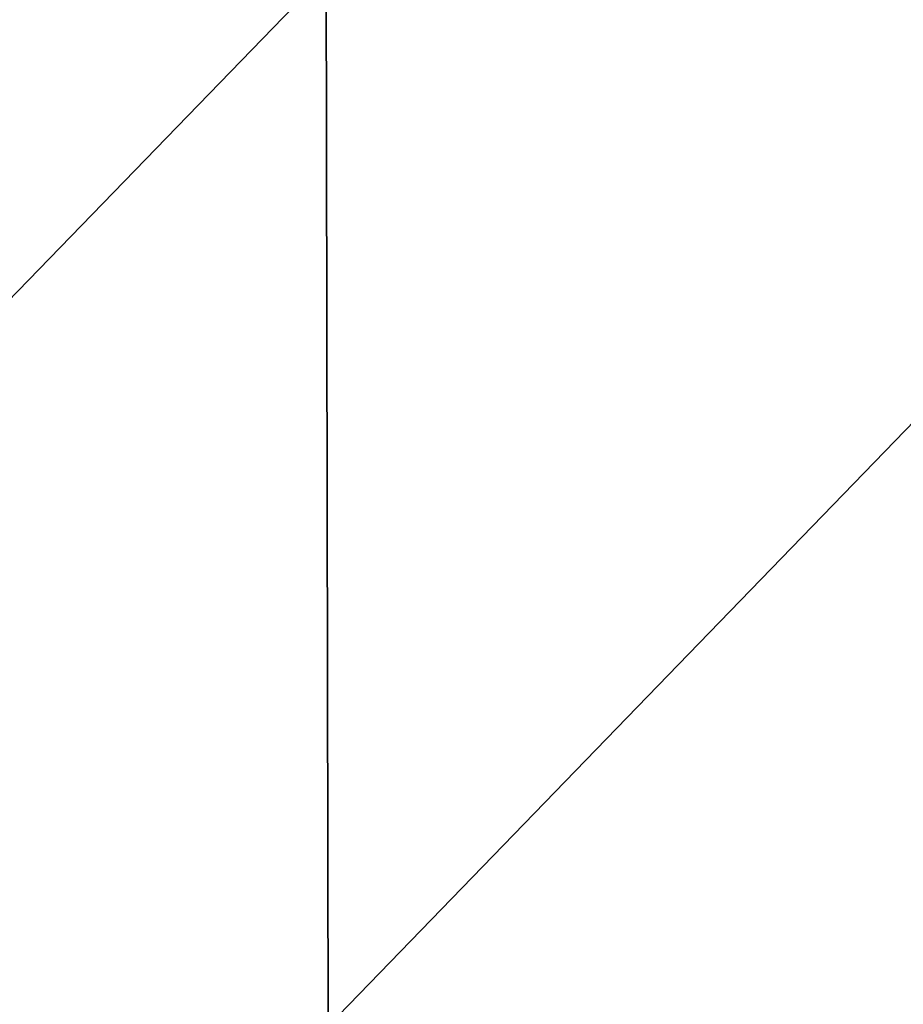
# Model space of a CAD drawing. Header units: millimetres. Extents: x -168 to 168, y -6 to 84.
# Tile 363 of 656: x 24 to 36, y 11 to 24. Entities that reach past the tile are written whole.
import ezdxf

# ---------------------------------------------------------------- set-up
doc = ezdxf.new("R2010")
doc.units = ezdxf.units.MM
doc.header["$LTSCALE"] = 65.185185
doc.layers.add('260', color=7, linetype='CONTINUOUS')
doc.layers.add('263', color=7, linetype='CONTINUOUS')

msp = doc.modelspace()

# ---------------------------------------------------------------- linework, layer by layer
at = {"layer": '260', "linetype": 'CONTINUOUS'}
for points in [[(13.865, 24.837, -124.783), (27.73, 24.837, -124.783), (13.879, 10.544, -124.908), (13.865, 24.837, -124.783)], [(13.879, 10.544, -124.908), (27.73, 24.837, -124.783), (27.757, 10.544, -124.908), (13.879, 10.544, -124.908)], [(27.73, 24.837, -124.783), (41.594, 24.837, -124.783), (27.757, 10.544, -124.908), (27.73, 24.837, -124.783)], [(27.757, 10.544, -124.908), (41.594, 24.837, -124.783), (41.636, 10.544, -124.908), (27.757, 10.544, -124.908)]]:
    msp.add_3dface(points, dxfattribs=at)
at = {"layer": '263', "linetype": 'CONTINUOUS'}
for points in [[(27.73, 24.837, 124.783), (13.865, 24.837, 124.783), (13.879, 10.544, 124.908), (27.73, 24.837, 124.783)], [(27.757, 10.544, 124.908), (27.73, 24.837, 124.783), (13.879, 10.544, 124.908), (27.757, 10.544, 124.908)], [(41.594, 24.837, 124.783), (27.73, 24.837, 124.783), (27.757, 10.544, 124.908), (41.594, 24.837, 124.783)], [(41.636, 10.544, 124.908), (41.594, 24.837, 124.783), (27.757, 10.544, 124.908), (41.636, 10.544, 124.908)]]:
    msp.add_3dface(points, dxfattribs=at)

doc.saveas('drawing.dxf')
